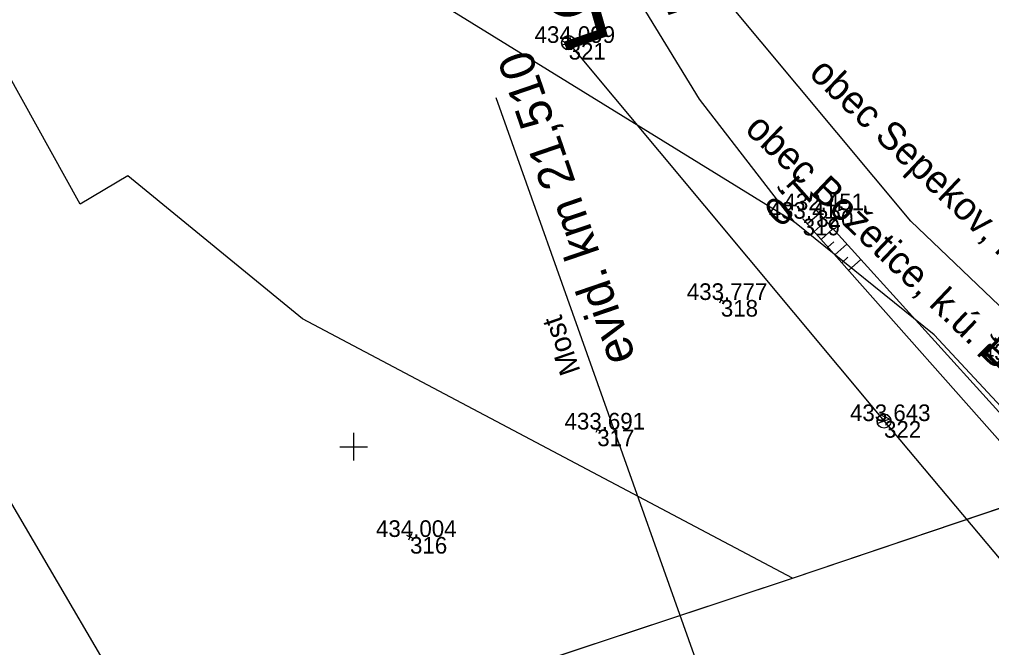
# Model space of a CAD drawing. Extents: x -776734 to -748832, y -1118122 to -976986.
# Drawn here: x -751174.1 to -751104, y -1114664.5 to -1114619.2 of the extents above; entities that cross this region are included whole.
import ezdxf

# ---------------------------------------------------------------- set-up
doc = ezdxf.new("R2010")
doc.units = 0
for name, color, linetype in [('KM_Hranice obce', 7, 'Continuous'), ('KM_Hranice parcel', 7, 'Continuous'), ('KM_Názvy ku_obce_kraje', 7, 'Continuous'), ('Level 61 Křížky', 7, 'Continuous'), ('OSA', 7, 'Continuous'), ('SŽG Vrstva 18', 7, 'Continuous'), ('SŽG Vrstva 25', 7, 'Continuous'), ('SŽG Vrstva 36', 7, 'Continuous'), ('SŽG Vrstva 48', 7, 'Continuous'), ('SŽG Vrstva 49', 7, 'Continuous'), ('SŽG Vrstva 50', 7, 'Continuous'), ('SŽG Vrstva 53', 7, 'Continuous'), ('SŽG Vrstva 60', 7, 'Continuous'), ('SŽG Vrstva 61', 7, 'Continuous')]:
    doc.layers.add(name, color=color, linetype=linetype)

msp = doc.modelspace()

# ---------------------------------------------------------------- linework, layer by layer
at = {"layer": 'KM_Hranice obce'}
for p, q in [((-751109.85, -1114633.73), (-751123.4, -1114617.49)), ((-751109.85, -1114633.73), (-751123.4, -1114617.49)), ((-751091.59, -1114651.24), (-751109.85, -1114633.73)), ((-751091.59, -1114651.24), (-751109.85, -1114633.73))]:
    msp.add_line(p, q, dxfattribs=at)
at = {"layer": 'KM_Hranice parcel'}
for p, q in [((-751118.39, -1114659.47), (-751098.21, -1114652.66)), ((-751162.9, -1114674.22), (-751118.39, -1114659.47))]:
    msp.add_line(p, q, dxfattribs=at)
for points in [[(-751248.93, -1114484.17), (-751256.66, -1114493), (-751183.62, -1114634.05), (-751176.58, -1114650.88), (-751162.9, -1114674.22)], [(-751118.24, -1114633.81), (-751125.08, -1114624.94), (-751137.4, -1114604.78), (-751145.79, -1114587.23), (-751154.2, -1114580.18), (-751166.61, -1114563.91), (-751167.39, -1114532.51), (-751161.51, -1114503.66), (-751161.67, -1114499.9)], [(-751118.24, -1114633.81), (-751167.63, -1114603.32), (-751183.05, -1114588.89), (-751209.46, -1114553.38), (-751224.59, -1114524.12), (-751229.88, -1114510.58)], [(-751118.39, -1114659.47), (-751153.69, -1114640.78), (-751166.28, -1114630.46), (-751169.7, -1114632.51), (-751219.15, -1114543.3), (-751235.21, -1114511.41)], [(-751098.21, -1114652.66), (-751108.17, -1114641.93), (-751118.24, -1114633.81)]]:
    msp.add_lwpolyline(points, dxfattribs=at)
at = {"layer": 'Level 61 Křížky'}
for p, q in [((-751150, -1114650), (-751150, -1114649)), ((-751151, -1114650), (-751149, -1114650)), ((-751150, -1114651), (-751150, -1114650))]:
    msp.add_line(p, q, dxfattribs=at)
at = {"layer": 'SŽG Vrstva 18'}
msp.add_line((-751120.982, -1114677.614), (-751139.7336, -1114624.8394), dxfattribs=at)
at = {"layer": 'SŽG Vrstva 25'}
msp.add_lwpolyline([(-751134.515, -1114620.892), (-751111.788, -1114648.149), (-751079.416, -1114686.713)], dxfattribs=at)
at = {"layer": 'SŽG Vrstva 36'}
for p, q in [((-751134.0395, -1114620.728), (-751134.9905, -1114621.056)), ((-751134.9897, -1114620.7363), (-751134.6058, -1114620.9233)), ((-751134.7369, -1114620.4418), (-751134.1047, -1114620.7505)), ((-751111.3125, -1114647.985), (-751112.2635, -1114648.313)), ((-751112.2627, -1114647.9933), (-751111.8788, -1114648.1803)), ((-751112.0099, -1114647.6988), (-751111.3777, -1114648.0075))]:
    msp.add_line(p, q, dxfattribs=at)
for centre in [(-751134.515, -1114620.892), (-751111.788, -1114648.149)]:
    msp.add_circle(centre, 0.503, dxfattribs=at)
for centre in [(-751134.515, -1114620.892), (-751111.788, -1114648.149)]:
    msp.add_arc(centre, 0.503, 19.030751, 199.030751, dxfattribs=at)
at = {"layer": 'SŽG Vrstva 48'}
for p, q in [((-751117.322, -1114633.927), (-751116.473, -1114633.176)), ((-751116.825, -1114634.489), (-751116.397, -1114634.11)), ((-751116.328, -1114635.05), (-751115.467, -1114634.288)), ((-751115.831, -1114635.612), (-751115.397, -1114635.228)), ((-751115.334, -1114636.173), (-751114.46, -1114635.401)), ((-751114.836, -1114636.735), (-751114.397, -1114636.346)), ((-751114.339, -1114637.297), (-751113.454, -1114636.513))]:
    msp.add_line(p, q, dxfattribs=at)
at = {"layer": 'SŽG Vrstva 49'}
for p, q in [((-751123.3212, -1114639.5295), (-751123.7708, -1114639.3105)), ((-751123.4365, -1114639.1952), (-751123.6555, -1114639.6448)), ((-751132.2273, -1114648.8675), (-751132.6767, -1114648.6485)), ((-751132.3425, -1114648.5333), (-751132.5615, -1114648.9827)), ((-751145.7153, -1114656.6105), (-751146.1647, -1114656.3915)), ((-751145.8305, -1114656.2763), (-751146.0495, -1114656.7257))]:
    msp.add_line(p, q, dxfattribs=at)
for points in [[(-751116.675, -1114632.953), (-751098.674, -1114652.847), (-751090.21, -1114660.329), (-751083.98, -1114663.255), (-751079.08, -1114670.424), (-751065.412, -1114686.286)], [(-751117.644, -1114633.563), (-751099.898, -1114653.612), (-751091.377, -1114661.254), (-751084.998, -1114664.191), (-751079.852, -1114671.705), (-751066.794, -1114687.156)]]:
    msp.add_lwpolyline(points, dxfattribs=at)
at = {"layer": 'SŽG Vrstva 50'}
msp.add_lwpolyline([(-751116.675, -1114632.953), (-751098.674, -1114652.847), (-751090.21, -1114660.329), (-751083.98, -1114663.255), (-751079.08, -1114670.424), (-751065.412, -1114686.286)], dxfattribs=at)
at = {"layer": 'SŽG Vrstva 53'}
msp.add_lwpolyline([(-751615.07, -1114840.52), (-751596.62, -1114835), (-751572.02, -1114827.5), (-751551.31, -1114808.23), (-751526.51, -1114811.39), (-751501.68, -1114801.88), (-751460.63, -1114785.23), (-751418.82, -1114768.72), (-751390.21, -1114757.9), (-751377.2, -1114753.63), (-751337.18, -1114740.99), (-751293.44, -1114727.24), (-751276.39, -1114722.19), (-751236.9, -1114707.02), (-751193.03, -1114664.28), (-751178.42, -1114675.26), (-751174.34, -1114678.03), (-751162.9, -1114674.22), (-751118.39, -1114659.47), (-751098.21, -1114652.66), (-751091.59, -1114651.24)], dxfattribs=at)
at = {"layer": 'SŽG Vrstva 60'}
for p, q in [((-751134.515, -1114620.892), (-751134.515, -1114620.892)), ((-751116.675, -1114632.953), (-751116.675, -1114632.953)), ((-751117.644, -1114633.563), (-751117.644, -1114633.563)), ((-751123.546, -1114639.42), (-751123.546, -1114639.42)), ((-751132.452, -1114648.758), (-751132.452, -1114648.758)), ((-751111.788, -1114648.149), (-751111.788, -1114648.149)), ((-751145.94, -1114656.501), (-751145.94, -1114656.501))]:
    msp.add_line(p, q, dxfattribs=at)

# ---------------------------------------------------------------- texts
at = {"layer": 'KM_Názvy ku_obce_kraje'}
for s, rotation, p in [('obec Sepekov, k.ú. Sepekov', 316.500251, (-751117.2844, -1114623.1994)), ('obec Božetice, k.ú. Božetice', 316.518585, (-751121.9004, -1114627.2203))]:
    msp.add_text(s, height=2, rotation=rotation, dxfattribs=at).set_placement(p)
at = {"layer": 'OSA'}
msp.add_text('21,5', height=6, rotation=199.034988, dxfattribs=at).set_placement((-751122.4708, -1114610.872))
at = {"layer": 'SŽG Vrstva 18'}
for s, height, p in [('evid. km 21,510', 2.5, (-751129.6598, -1114643.5746)), ('Most', 1.5, (-751133.647, -1114644.5326))]:
    msp.add_text(s, height=height, rotation=108.910008, dxfattribs=at).set_placement(p)
at = {"layer": 'SŽG Vrstva 48'}
for s, rotation, p in [('1,0', 221.513051, (-751117.82, -1114630.307)), ('1,1', 224.830246, (-751102.533, -1114640.88))]:
    msp.add_text(s, height=2, rotation=rotation, dxfattribs=at).set_placement(p)
at = {"layer": 'SŽG Vrstva 60'}
for s, p in [('321', (-751134.515, -1114622.092)), ('320', (-751116.675, -1114634.153)), ('319', (-751117.644, -1114634.763)), ('318', (-751123.546, -1114640.62)), ('322', (-751111.788, -1114649.349)), ('317', (-751132.452, -1114649.958)), ('316', (-751145.94, -1114657.701))]:
    msp.add_text(s, height=1.2, dxfattribs=at).set_placement(p)
at = {"layer": 'SŽG Vrstva 61'}
for s, p in [('434.099', (-751136.9687, -1114620.892)), ('432.451', (-751119.0324, -1114632.953)), ('433.415', (-751120.1001, -1114633.563)), ('433.777', (-751125.9979, -1114639.42)), ('432.569', (-751104.7417, -1114643.771)), ('433.643', (-751114.2399, -1114648.149)), ('433.691', (-751134.8094, -1114648.758)), ('434.004', (-751148.391, -1114656.501))]:
    msp.add_text(s, height=1.2, dxfattribs=at).set_placement(p)

doc.saveas('drawing.dxf')
